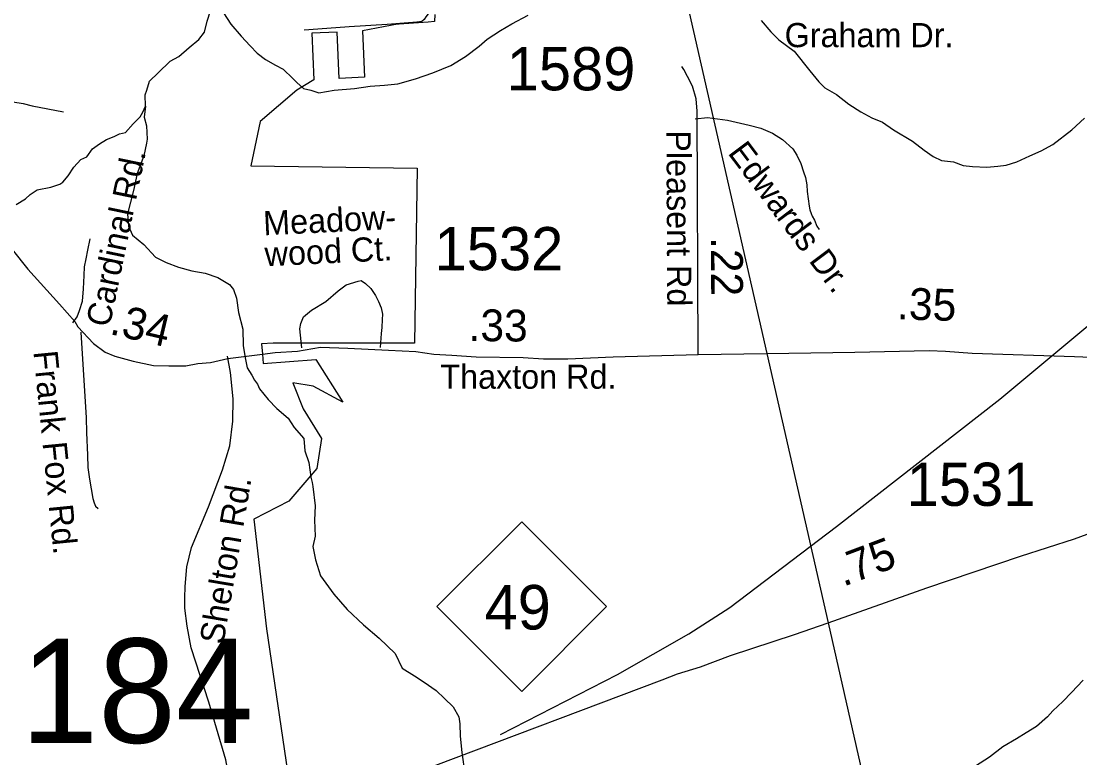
# Model space of a CAD drawing. Extents: x 1950930 to 2061844, y 904556 to 1017002.
# Drawn here: x 2009532 to 2013692, y 968616 to 971512 of the extents above; entities that cross this region are included whole.
import ezdxf

# ---------------------------------------------------------------- set-up
doc = ezdxf.new("R2010")
doc.units = 0
for name, color, linetype in [('Exist Boundary Political City Limit New', 7, 'Continuous'), ('Exist Hydrographic Creek Single Shore', 7, 'Continuous'), ('Exist Hydrographic Misc Water Feature', 7, 'Continuous'), ('Exist Railroad Mainline', 7, 'Continuous'), ('Exist Road Non-System Type 51', 7, 'Continuous'), ('Exist Road Non-System Type 51 Label', 7, 'Continuous'), ('Exist Road Primary NC Attributed', 7, 'Continuous'), ('Exist Road Primary NC Mileage Hundredths English Label', 7, 'Continuous'), ('Exist Road Primary NC Shield CELL', 7, 'Continuous'), ('Exist Road Primary NC Shield Number Label', 7, 'Continuous'), ('Exist Road Primary US Structure Standard Bridge CELL', 7, 'Continuous'), ('Exist Road Secondary Mileage Hundredths English Label', 7, 'Continuous'), ('Exist Road Secondary Structure Standard Bridge Number Label', 7, 'Continuous'), ('Exist Road Secondary Type 51 Attributed', 7, 'Continuous'), ('Exist Road Secondary Type 51 Label', 7, 'Continuous'), ('Exist Road Secondary Type 51 Number Label', 7, 'Continuous'), ('Exist Utilities Electrical Transmission Line', 7, 'Continuous'), ('Map Preparation Boundary City Limit Buffer Line', 7, 'Continuous'), ('Prop Road Primary NC Projected', 7, 'Continuous')]:
    doc.layers.add(name, color=color, linetype=linetype)

msp = doc.modelspace()

# ---------------------------------------------------------------- linework, layer by layer
at = {"layer": 'Exist Boundary Political City Limit New'}
for points in [[(2011156.4, 971510.8), (2011131.5, 971508.9), (2011016.8, 971500.6), (2011011, 971500.1), (2010872.5, 971474.4), (2010881, 971291.6), (2010781.6, 971286.6), (2010773, 971469.3), (2010673.6, 971464.6), (2010682.1, 971281.8), (2010615.2, 971241.6), (2010471.1, 971117.2), (2010434.6, 970943.9), (2011088.1, 970933.8), (2011077.4, 970246.8), (2010522.5, 970245.9), (2010476.1, 970244.4), (2010479.9, 970203.1), (2010483.2, 970166.2), (2010690, 970182.1), (2010795.1, 970013.9), (2010678.9, 970076.9), (2010599, 970091), (2010640.1, 969988.4), (2010712.1, 969872.2), (2010693, 969753.4), (2010582.9, 969625.4), (2010446.4, 969554.6), (2010496.2, 969123), (2010629.1, 968215.6)], [(2011156.8, 971537.9), (2011156.4, 971510.8)]]:
    msp.add_lwpolyline(points, dxfattribs=at)
at = {"layer": 'Exist Hydrographic Creek Single Shore'}
for points in [[(2010019.7, 971178.6), (2010019.6, 971222.9), (2010025.6, 971240.8), (2010035.5, 971276.7), (2010069.6, 971308.8), (2010117.5, 971354.8), (2010151.4, 971372.8), (2010191.5, 971409), (2010229.6, 971440.7), (2010251.5, 971468.8), (2010263.2, 971512.9), (2010275.2, 971553), (2010283.2, 971589), (2010289.4, 971621)], [(2009511.7, 970791.6), (2009549.4, 970814.3), (2009566.7, 970831.2), (2009594.7, 970849.7), (2009648.3, 970859.6), (2009683.9, 970871.2), (2009695, 970879.8), (2009716.9, 970903.7), (2009738.1, 970938.8), (2009766, 970968.7), (2009789.8, 970978.6), (2009811.7, 971010.6), (2009839.7, 971030.7), (2009867.6, 971046.6), (2009897.7, 971058.7), (2009917.6, 971068.8), (2009941.7, 971074.6), (2009971.6, 971108.7), (2009987.7, 971124.8), (2009999.5, 971136.7), (2010009.7, 971154.9), (2010019.7, 971178.6)], [(2010019.7, 971178.6), (2010015.5, 971134.7), (2010023.6, 971100.7), (2010027.5, 971048.8), (2010023.6, 971032.8), (2010013.7, 970982.8), (2009987.6, 970912.8), (2009973.8, 970846.8), (2009949.9, 970754.7), (2009953.8, 970706.7), (2009969.8, 970670.6), (2010014, 970634.6), (2010059.9, 970584.7), (2010102.1, 970562.9), (2010150, 970544.8), (2010201.8, 970530.9), (2010254.2, 970521), (2010304, 970504.9), (2010350.1, 970477), (2010366, 970457), (2010378.1, 970422.9), (2010386.2, 970367), (2010402.2, 970301), (2010404.1, 970237), (2010412.3, 970188.9), (2010420.4, 970149), (2010438.2, 970121.1), (2010448.3, 970100.8), (2010460.4, 970084.8), (2010468.2, 970066.9)], [(2010678.5, 969682.9), (2010686.4, 969606.9), (2010684.6, 969551.1), (2010686.6, 969487.1), (2010678.5, 969446.9), (2010688.6, 969395.2), (2010708.6, 969331.1), (2010760.9, 969259.1), (2010812.9, 969199), (2010876.9, 969139.2), (2010938.9, 969087.1), (2011001, 969027), (2011029, 968969), (2011076.9, 968939.2), (2011115.1, 968913.1), (2011163, 968881.3), (2011195.2, 968849.4), (2011229.3, 968817.2), (2011251.1, 968777.4), (2011255.1, 968749.4), (2011257.1, 968701.4), (2011263.3, 968637.3), (2011275.3, 968553.4)]]:
    msp.add_lwpolyline(points, dxfattribs=at)
at = {"layer": 'Exist Hydrographic Misc Water Feature'}
for points in [[(2010327.2, 971545.1), (2010355.5, 971501.1), (2010395.6, 971453.1), (2010431.5, 971414.9), (2010459.5, 971387.1), (2010491.4, 971361.1), (2010531.4, 971339), (2010561.5, 971323.3), (2010599.5, 971287), (2010615.6, 971271.3), (2010641.7, 971247.1), (2010669.5, 971241.3), (2010701.7, 971231.1), (2010761.7, 971241.3), (2010841.5, 971247.2), (2010903.5, 971257.4), (2010959.6, 971261.2), (2011011.6, 971265.4), (2011081.6, 971285.6), (2011149.7, 971309.4), (2011219.5, 971337.5), (2011277.7, 971373.4), (2011331.4, 971413.6), (2011363.4, 971441.5), (2011415.3, 971475.6), (2011459.5, 971501.6), (2011523.6, 971535.7)], [(2012439.4, 971514.4), (2012477.5, 971470.3), (2012509.7, 971438.4), (2012569.5, 971394.5), (2012631.5, 971316.4), (2012665.8, 971274.4), (2012689.6, 971250.6), (2012735.6, 971224.4), (2012783.7, 971186.6), (2012831.7, 971156.4), (2012873.9, 971132.6), (2012915.8, 971114.6), (2012959.8, 971084.5), (2013033.7, 971040.6), (2013079.9, 971004.6), (2013115.8, 970980.5), (2013148, 970964.8), (2013195.8, 970958.8), (2013233.9, 970944.6), (2013269.9, 970940.9), (2013326, 970938.7), (2013370.1, 970942.8), (2013402, 970946.7), (2013443.9, 970958.9), (2013495.9, 970982.8), (2013540, 971002.9), (2013585.8, 971026.9), (2013659.8, 971085.1), (2013709.7, 971131)], [(2010468.2, 970066.9), (2010502.5, 970024.9), (2010536.2, 969989.1), (2010580.4, 969951.1), (2010604.6, 969915.1), (2010642.4, 969871), (2010646.6, 969823), (2010662.4, 969777.1), (2010670.4, 969719.1), (2010674.6, 969699), (2010678.5, 969682.9)]]:
    msp.add_lwpolyline(points, dxfattribs=at)
at = {"layer": 'Exist Railroad Mainline'}
msp.add_lwpolyline([(2009183.5, 971100.9), (2009203.6, 971120.9), (2009227.5, 971145), (2009273.4, 971162.9), (2009305.6, 971169), (2009329.6, 971176.9), (2009355.6, 971187), (2009391.5, 971193), (2009423.5, 971201), (2009443.4, 971199.1), (2009479.6, 971195), (2009499.6, 971195.2), (2009539.5, 971189.1), (2009575.5, 971179.2), (2009697.6, 971155.2)], dxfattribs=at)
at = {"layer": 'Exist Road Non-System Type 51'}
for points in [[(2011139.1, 972269.8), (2011137.2, 971924.9), (2011137.2, 971574.9), (2011135.2, 971555.4), (2011130.8, 971541.1), (2011122.2, 971528.7), (2011115.8, 971518.9), (2011106, 971511.1), (2011087.1, 971507.9), (2011053.9, 971505.9), (2010970.6, 971499.4), (2010820.8, 971490.3), (2010733.5, 971483.1), (2010644.4, 971477.3)], [(2012180.6, 971128.9), (2012228.9, 971133.8), (2012307, 971123.2), (2012393.1, 971103.9), (2012438, 971091.6), (2012483.6, 971072.2), (2012523.1, 971046.8), (2012564.5, 971010.8), (2012579.4, 970985.2), (2012596.1, 970952.8), (2012606.6, 970920.2), (2012614.5, 970898.2), (2012619, 970868.4), (2012620.8, 970842.1), (2012628.6, 970784.9), (2012630.8, 970770), (2012636.1, 970756.8), (2012640.5, 970746.2), (2012649.2, 970729.6), (2012658.9, 970706.8), (2012666.9, 970692.7)], [(2009734.5, 970325.9), (2009751.2, 970349.4), (2009760.6, 970374.6), (2009772.8, 970411.9), (2009776.5, 970460.5), (2009779.2, 970511.9), (2009781.1, 970546.4), (2009786.8, 970578.2), (2009794.2, 970611.8), (2009803.2, 970656.9)], [(2010634, 970228.3), (2010627.1, 970302.3), (2010630.8, 970324.2), (2010641.6, 970349.6), (2010672, 970376.3), (2010729, 970410.2), (2010777.5, 970452.7), (2010809, 970475.8), (2010856.4, 970490.3), (2010867.2, 970492.7), (2010884.2, 970480.6), (2010906, 970461.2), (2010924.2, 970433.3), (2010936.4, 970410.2), (2010946, 970384.8), (2010952.1, 970360.6), (2010950.9, 970339.9), (2010949.6, 970308.4), (2010946, 970284.1), (2010941.8, 970229)], [(2009766.1, 970290), (2009787.2, 969952.4), (2009788.6, 969895.5), (2009792.4, 969805.9), (2009794.2, 969757.3), (2009800.8, 969712.4), (2009813.4, 969635.9), (2009819, 969619.1), (2009823.6, 969605.1), (2009834.9, 969596.6)], [(2010365.8, 968443.1), (2010336.2, 968608.4), (2010269.6, 968834.6), (2010200.1, 969048.3), (2010183.4, 969134.5), (2010175, 969205.1), (2010175, 969244.8), (2010175.8, 969290.1), (2010183, 969366.9), (2010200.8, 969442.5), (2010267.5, 969602.9), (2010322.6, 969749), (2010351.8, 969843), (2010363.4, 969939.8), (2010364.4, 970027.3), (2010353.9, 970131.3), (2010342.9, 970195.8)]]:
    msp.add_lwpolyline(points, dxfattribs=at)
at = {"layer": 'Exist Road Primary NC Attributed'}
msp.add_lwpolyline([(2010107.2, 968391.1), (2010268.9, 968411.8), (2010359.3, 968423.3), (2010473.3, 968429.3), (2010499.1, 968431.2), (2010557.2, 968435.4), (2010649.2, 968451.5), (2010681.2, 968453.6), (2010801.2, 968487.5), (2010873.1, 968503.6), (2010927.2, 968517.7), (2010975.1, 968531.7), (2011161.2, 968587.9), (2012051.2, 968922.3), (2012111.1, 968946.5), (2012201.1, 968974.4), (2012319, 969018.6), (2012571, 969100.8), (2012702.8, 969147.4), (2013091, 969285), (2013458.9, 969409.2), (2013671, 969477.4), (2013780.8, 969517.4)], dxfattribs=at)
at = {"layer": 'Exist Road Primary NC Shield CELL'}
msp.add_lwpolyline([(2011165.5, 969210.6), (2011498.5, 969543.6), (2011831.5, 969210.6), (2011498.5, 968877.6)], close=True, dxfattribs=at)
at = {"layer": 'Exist Road Secondary Type 51 Attributed'}
for points in [[(2012192.3, 970201.7), (2012187.8, 971158.7), (2012183.8, 971206.6), (2012169.7, 971256.7), (2012149.6, 971294.6), (2012135.6, 971322.7), (2012127.7, 971334.6)], [(2009495.9, 970615.1), (2009557.9, 970537), (2009681.9, 970399.1), (2009742.1, 970331.1), (2009754.1, 970311.2), (2009816.2, 970245.1), (2009862.1, 970211.1), (2009900.1, 970195.2), (2009971.8, 970176.2), (2010051.9, 970158.6), (2010112.5, 970157.9), (2010179, 970156.7), (2010226.4, 970166), (2010276.2, 970170.9), (2010344.3, 970185.5), (2010479.9, 970203.1), (2010530.2, 970209.7), (2010618.2, 970215.6), (2010707.8, 970230.6), (2010815.8, 970226.6), (2010975.5, 970218.3), (2011083, 970214.2), (2011153.7, 970203.6), (2011223.9, 970198.7), (2011320.3, 970192.1), (2011504.3, 970190.2), (2011584.2, 970184.2), (2011680.2, 970184.2), (2011858.3, 970192.3), (2012192.3, 970201.7)], [(2012192.3, 970201.7), (2012462.4, 970205.7), (2012808.3, 970211), (2013100.4, 970217.1), (2013164.3, 970215.2), (2013268.4, 970207.2), (2013670.4, 970193.4), (2014059, 970178.2)], [(2013705.2, 968921.3), (2013659.2, 968873.3), (2013625.3, 968837.4), (2013585.3, 968801.2), (2013565.2, 968777.2), (2013521.4, 968739.3), (2013481.3, 968715.1), (2013443.4, 968691.1), (2013389.3, 968659.2), (2013337.2, 968618.5), (2013282.5, 968583.3)]]:
    msp.add_lwpolyline(points, dxfattribs=at)
at = {"layer": 'Exist Utilities Electrical Transmission Line'}
for p, q in [((2012138, 971633.5), (2012462.4, 970205.7)), ((2012462.4, 970205.7), (2012702.8, 969147.4)), ((2012702.8, 969147.4), (2012890.3, 968322))]:
    msp.add_line(p, q, dxfattribs=at)
at = {"layer": 'Map Preparation Boundary City Limit Buffer Line'}
for points in [[(2011156.4, 971510.8), (2011131.5, 971508.9), (2011016.8, 971500.6), (2011011, 971500.1), (2010872.5, 971474.4), (2010881, 971291.6), (2010781.6, 971286.6), (2010773, 971469.3), (2010673.6, 971464.6), (2010682.1, 971281.8), (2010615.2, 971241.6), (2010471.1, 971117.2), (2010434.6, 970943.9), (2011088.1, 970933.8), (2011077.4, 970246.8), (2010522.5, 970245.9), (2010476.1, 970244.4), (2010479.9, 970203.1), (2010483.2, 970166.2), (2010690, 970182.1), (2010795.1, 970013.9), (2010678.9, 970076.9), (2010599, 970091), (2010640.1, 969988.4), (2010712.1, 969872.2), (2010693, 969753.4), (2010582.9, 969625.4), (2010446.4, 969554.6), (2010496.2, 969123), (2010629.1, 968215.6)], [(2011156.8, 971537.9), (2011156.4, 971510.8)]]:
    msp.add_lwpolyline(points, dxfattribs=at)
at = {"layer": 'Prop Road Primary NC Projected'}
msp.add_lwpolyline([(2011414.9, 968708.4), (2011875, 968944), (2012155.4, 969103.4), (2012316.1, 969206.9), (2012735.4, 969525.6), (2013378, 970026.9), (2013770, 970353.7), (2014205.7, 970756.9), (2014679.5, 971269), (2015093.3, 971797.5), (2015523.5, 972429.5), (2016025.8, 973161.4), (2016450, 973836.6), (2017240.7, 975167.9), (2018687, 977676.1), (2020036.9, 980010.6), (2020810, 981467.4), (2021545.9, 983010.8), (2021801.5, 983517.2), (2021932.3, 983691)], dxfattribs=at)

# ---------------------------------------------------------------- texts
at = {"layer": 'Exist Road Non-System Type 51 Label'}
for s, rotation, p in [('Edwards Dr.', 306.9699, (2012306, 970993.7)), ('Cardinal Rd.', 78.2786, (2009879, 970305.8)), ('Meadow-', 2.7626, (2010484.9, 970670.2)), ('wood Ct.', 2.7626, (2010490.8, 970548.3)), ('Frank Fox Rd.', 275.6824, (2009579.7, 970213.1)), ('Shelton Rd.', 80.3464, (2010326, 969059.1))]:
    msp.add_text(s, height=95, rotation=rotation, dxfattribs=at).set_placement(p)
at = {"layer": 'Exist Road Primary NC Mileage Hundredths English Label'}
msp.add_text('.75', height=125, rotation=20.5934, dxfattribs=at).set_placement((2012762.3, 969288.4))
at = {"layer": 'Exist Road Primary NC Shield Number Label'}
msp.add_text('49', height=175, dxfattribs=at).set_placement((2011352.7, 969120.8))
at = {"layer": 'Exist Road Primary US Structure Standard Bridge CELL'}
for s, rotation, p in [('.22', 270.2657, (2012242.2, 970663.2)), ('.35', 358.27, (2012972.5, 970340.4))]:
    msp.add_text(s, height=125, rotation=rotation, dxfattribs=at).set_placement(p)
at = {"layer": 'Exist Road Secondary Mileage Hundredths English Label'}
for s, rotation, p in [('.34', 346.7627, (2009875.2, 970283.3)), ('.33', 359.4321, (2011289.5, 970254.9))]:
    msp.add_text(s, height=125, rotation=rotation, dxfattribs=at).set_placement(p)
at = {"layer": 'Exist Road Secondary Structure Standard Bridge Number Label'}
msp.add_text('184', height=410.1, dxfattribs=at).set_placement((2009529.6, 968675.2))
at = {"layer": 'Exist Road Secondary Type 51 Label'}
for s, p in [('Graham Dr.', (2012531.8, 971410)), ('Thaxton Rd.', (2011179, 970067.2))]:
    msp.add_text(s, height=95, dxfattribs=at).set_placement(p)
msp.add_text('Pleasent Rd', height=95, rotation=270.2657, dxfattribs=at).set_placement((2012067.4, 971082.9))
at = {"layer": 'Exist Road Secondary Type 51 Number Label'}
for s, p in [('1589', (2011439.5, 971240.2)), ('1532', (2011156.3, 970533)), ('1531', (2013011.3, 969606.7))]:
    msp.add_text(s, height=170, dxfattribs=at).set_placement(p)

doc.saveas('drawing.dxf')
